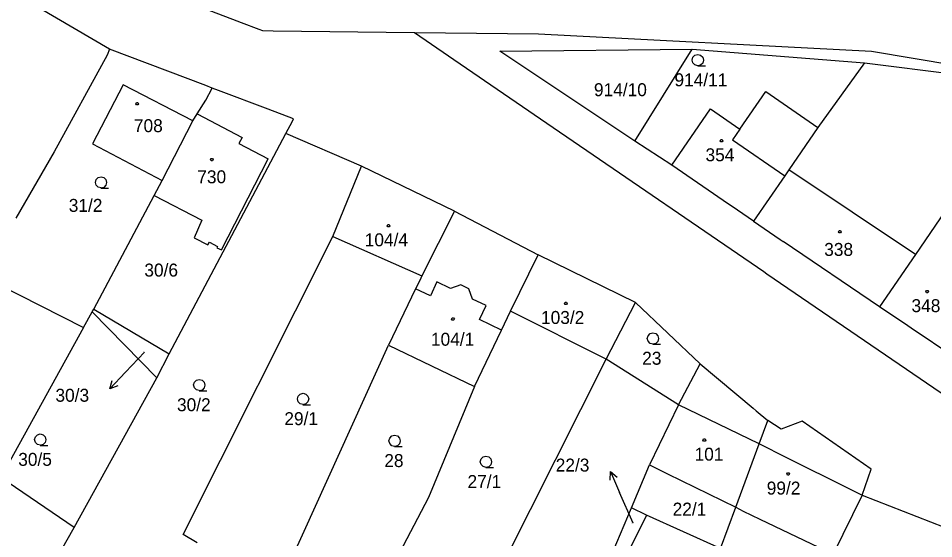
# Model space of a CAD drawing. Extents: x -580630 to -576196, y -1189024 to -1183567.
# Drawn here: x -578693.1 to -578572.8, y -1185773 to -1185704.7 of the extents above; entities that cross this region are included whole.
import ezdxf

# ---------------------------------------------------------------- set-up
doc = ezdxf.new("R2010")
doc.units = 0
for name, color, linetype in [('Vrstva 1', 7, 'Continuous'), ('Vrstva 16', 7, 'Continuous'), ('Vrstva 18', 7, 'Continuous'), ('Vrstva 19', 7, 'Continuous'), ('Vrstva 25', 7, 'Continuous'), ('Vrstva 4', 7, 'Continuous')]:
    doc.layers.add(name, color=color, linetype=linetype)

msp = doc.modelspace()

# ---------------------------------------------------------------- linework, layer by layer
at = {"layer": 'Vrstva 1'}
for p, q in [((-578685.12, -1185697.01), (-578664.36, -1185705.03)), ((-578681.11, -1185708.74), (-578692.77, -1185701.92)), ((-578664.36, -1185705.03), (-578663.81, -1185705.24)), ((-578663.81, -1185705.24), (-578661.47, -1185706.15)), ((-578661.47, -1185706.15), (-578660.99, -1185706.33)), ((-578660.99, -1185706.33), (-578659.59, -1185706.35)), ((-578659.59, -1185706.35), (-578641.02, -1185706.57)), ((-578641.02, -1185706.57), (-578624.75, -1185706.76)), ((-578641.02, -1185706.57), (-578636.56, -1185709.62)), ((-578624.75, -1185706.76), (-578581.02, -1185709.04)), ((-578681.11, -1185708.74), (-578681.41, -1185709.54)), ((-578668.43, -1185713.54), (-578681.11, -1185708.74)), ((-578629.81, -1185709.02), (-578604.58, -1185708.77)), ((-578612.08, -1185720.83), (-578604.58, -1185708.77)), ((-578604.58, -1185708.77), (-578581.92, -1185710.54)), ((-578681.41, -1185709.54), (-578688.37, -1185722.25)), ((-578636.56, -1185709.62), (-578635.85, -1185710.1)), ((-578635.85, -1185710.1), (-578621.98, -1185719.59)), ((-578612.08, -1185720.83), (-578629.81, -1185709.02)), ((-578581.02, -1185709.04), (-578552.75, -1185713.76)), ((-578581.92, -1185710.54), (-578588.05, -1185719.03)), ((-578581.92, -1185710.54), (-578559.93, -1185713.32)), ((-578679.31, -1185713.45), (-578683.32, -1185721.19)), ((-578670.17, -1185718.17), (-578679.31, -1185713.45)), ((-578667.6, -1185713.86), (-578668.43, -1185713.54)), ((-578668.44, -1185715.44), (-578667.6, -1185713.86)), ((-578666.76, -1185714.18), (-578667.6, -1185713.86)), ((-578660.26, -1185716.65), (-578666.76, -1185714.18)), ((-578598.29, -1185719.27), (-578594.88, -1185714.32)), ((-578594.88, -1185714.32), (-578588.05, -1185719.03)), ((-578669.59, -1185717.26), (-578668.44, -1185715.44)), ((-578670.17, -1185718.17), (-578669.59, -1185717.26)), ((-578669.59, -1185717.26), (-578663.68, -1185720.34)), ((-578656.92, -1185717.92), (-578660.26, -1185716.65)), ((-578607.23, -1185723.98), (-578602.16, -1185716.6)), ((-578602.16, -1185716.6), (-578598.29, -1185719.27)), ((-578674.19, -1185725.99), (-578670.17, -1185718.17)), ((-578657.92, -1185719.82), (-578657.07, -1185718.21)), ((-578657.07, -1185718.21), (-578656.92, -1185717.92)), ((-578621.98, -1185719.59), (-578621.02, -1185720.25)), ((-578588.05, -1185719.03), (-578591.88, -1185724.61)), ((-578673.24, -1185748.76), (-578657.92, -1185719.82)), ((-578663.68, -1185720.34), (-578664.09, -1185721.14)), ((-578647.99, -1185724.12), (-578657.92, -1185719.82)), ((-578621.02, -1185720.25), (-578595.16, -1185737.94)), ((-578607.23, -1185723.98), (-578612.08, -1185720.83)), ((-578683.32, -1185721.19), (-578674.19, -1185725.99)), ((-578664.09, -1185721.14), (-578660.25, -1185723.14)), ((-578688.37, -1185722.25), (-578693.41, -1185730.96)), ((-578666.4, -1185735.11), (-578660.25, -1185723.14)), ((-578651.74, -1185733.35), (-578647.99, -1185724.12)), ((-578635.77, -1185730.03), (-578647.99, -1185724.12)), ((-578599.78, -1185729.1), (-578607.23, -1185723.98)), ((-578592.41, -1185725.37), (-578596.52, -1185731.34)), ((-578591.88, -1185724.61), (-578592.41, -1185725.37)), ((-578675.23, -1185727.95), (-578674.19, -1185725.99)), ((-578683.17, -1185742.86), (-578675.23, -1185727.95)), ((-578675.23, -1185727.95), (-578668.95, -1185731.22)), ((-578570.02, -1185728.07), (-578575.23, -1185735.69)), ((-578599.32, -1185729.41), (-578599.78, -1185729.1)), ((-578635.77, -1185730.03), (-578640.05, -1185738.5)), ((-578635.77, -1185730.03), (-578624.8, -1185735.77)), ((-578596.52, -1185731.34), (-578599.32, -1185729.41)), ((-578668.95, -1185731.22), (-578669.96, -1185733.53)), ((-578596.52, -1185731.34), (-578593, -1185733.72)), ((-578671.42, -1185772.46), (-578651.74, -1185733.35)), ((-578669.96, -1185733.53), (-578668.17, -1185734.46)), ((-578668.17, -1185734.46), (-578667.98, -1185734.11)), ((-578667.98, -1185734.11), (-578666.91, -1185734.67)), ((-578651.74, -1185733.35), (-578640.05, -1185738.5)), ((-578593, -1185733.72), (-578592.59, -1185734.01)), ((-578579.94, -1185742.58), (-578592.59, -1185734.01)), ((-578666.91, -1185734.67), (-578667, -1185734.84)), ((-578667, -1185734.84), (-578666.4, -1185735.11)), ((-578628.43, -1185743.16), (-578624.8, -1185735.77)), ((-578612.01, -1185741.99), (-578624.8, -1185735.77)), ((-578575.23, -1185735.69), (-578579.94, -1185742.58)), ((-578697.51, -1185738.72), (-578684.53, -1185745.3)), ((-578640.05, -1185738.5), (-578640.35, -1185739.1)), ((-578595.16, -1185737.94), (-578594.74, -1185738.23)), ((-578594.74, -1185738.23), (-578559.61, -1185762.26)), ((-578640.35, -1185739.1), (-578640.89, -1185740.22)), ((-578640.89, -1185740.22), (-578644.45, -1185747.6)), ((-578615.84, -1185749.43), (-578612.01, -1185741.99)), ((-578603.5, -1185750.04), (-578612.01, -1185741.99)), ((-578684.53, -1185745.3), (-578683.37, -1185743.22)), ((-578683.37, -1185743.22), (-578683.17, -1185742.86)), ((-578683.37, -1185743.22), (-578674.89, -1185751.88)), ((-578683.17, -1185742.86), (-578673.24, -1185748.76)), ((-578629.59, -1185745.62), (-578628.43, -1185743.16)), ((-578615.84, -1185749.43), (-578628.43, -1185743.16)), ((-578576.21, -1185745.09), (-578579.94, -1185742.58)), ((-578684.53, -1185745.3), (-578695.36, -1185764.97)), ((-578633.15, -1185753.02), (-578629.59, -1185745.62)), ((-578575.8, -1185745.37), (-578576.21, -1185745.09)), ((-578566.6, -1185751.56), (-578575.8, -1185745.37)), ((-578659.02, -1185779.69), (-578644.45, -1185747.6)), ((-578644.45, -1185747.6), (-578633.15, -1185753.02)), ((-578674.89, -1185751.88), (-578673.24, -1185748.76)), ((-578635.55, -1185788.53), (-578615.84, -1185749.43)), ((-578606.36, -1185755.42), (-578615.84, -1185749.43)), ((-578606.36, -1185755.42), (-578603.5, -1185750.04)), ((-578603.5, -1185750.04), (-578596.54, -1185755.88)), ((-578685.74, -1185771.55), (-578674.89, -1185751.88)), ((-578633.15, -1185753.02), (-578639.2, -1185767.61)), ((-578606.36, -1185755.42), (-578610.16, -1185763.31)), ((-578596.54, -1185755.88), (-578596.14, -1185756.21)), ((-578596.14, -1185756.21), (-578594.64, -1185757.47)), ((-578595.77, -1185760.56), (-578594.64, -1185757.47)), ((-578592.87, -1185758.62), (-578594.64, -1185757.47)), ((-578590.11, -1185757.56), (-578592.87, -1185758.62)), ((-578581.05, -1185763.87), (-578590.11, -1185757.56)), ((-578598.83, -1185768.88), (-578595.77, -1185760.56)), ((-578612.54, -1185768.95), (-578610.16, -1185763.31)), ((-578610.16, -1185763.31), (-578607.8, -1185764.47)), ((-578582.25, -1185767.27), (-578581.05, -1185763.87)), ((-578685.74, -1185771.55), (-578695.36, -1185764.97)), ((-578607.8, -1185764.47), (-578598.83, -1185768.88)), ((-578639.2, -1185767.61), (-578646.94, -1185782.35)), ((-578582.25, -1185767.27), (-578586.06, -1185775.04)), ((-578582.25, -1185767.27), (-578571.45, -1185771.48)), ((-578627.42, -1185804.13), (-578612.54, -1185768.95)), ((-578610.54, -1185769.9), (-578612.54, -1185768.95)), ((-578600.83, -1185774.31), (-578598.83, -1185768.88)), ((-578610.54, -1185769.9), (-578612.79, -1185774.4)), ((-578600.83, -1185774.31), (-578610.54, -1185769.9)), ((-578689.66, -1185778.46), (-578685.74, -1185771.55)), ((-578669.6, -1185773.54), (-578671.42, -1185772.46))]:
    msp.add_line(p, q, dxfattribs=at)
at = {"layer": 'Vrstva 16'}
for p, q in [((-578676.52, -1185748.51), (-578679.01, -1185751.15)), ((-578681.069, -1185753.332), (-578679.01, -1185751.15)), ((-578615.291, -1185764.191), (-578614.09, -1185766.94)), ((-578612.33, -1185770.97), (-578614.09, -1185766.94))]:
    msp.add_line(p, q, dxfattribs=at)
for points in [[(-578680.019, -1185752.948), (-578681.069, -1185753.332), (-578680.746, -1185752.261)], [(-578615.349, -1185765.308), (-578615.291, -1185764.191), (-578614.433, -1185764.907)]]:
    msp.add_lwpolyline(points, dxfattribs=at)
at = {"layer": 'Vrstva 25'}
for points in [[(-578603.81, -1185710.93), (-578604.19, -1185710.83), (-578604.46, -1185710.56), (-578604.56, -1185710.19), (-578604.46, -1185709.82), (-578604.19, -1185709.55), (-578603.82, -1185709.45), (-578603.45, -1185709.55), (-578603.18, -1185709.82), (-578603.08, -1185710.2), (-578603.18, -1185710.58), (-578603.45, -1185710.85), (-578603.83, -1185710.95), (-578602.83, -1185710.95)], [(-578682.2, -1185726.98), (-578682.58, -1185726.88), (-578682.85, -1185726.61), (-578682.95, -1185726.24), (-578682.85, -1185725.87), (-578682.58, -1185725.6), (-578682.21, -1185725.5), (-578681.84, -1185725.6), (-578681.57, -1185725.87), (-578681.47, -1185726.25), (-578681.57, -1185726.63), (-578681.84, -1185726.9), (-578682.22, -1185727), (-578681.22, -1185727)], [(-578609.7, -1185747.47), (-578610.08, -1185747.37), (-578610.35, -1185747.1), (-578610.45, -1185746.73), (-578610.35, -1185746.36), (-578610.08, -1185746.09), (-578609.71, -1185745.99), (-578609.34, -1185746.09), (-578609.07, -1185746.36), (-578608.97, -1185746.74), (-578609.07, -1185747.12), (-578609.34, -1185747.39), (-578609.72, -1185747.49), (-578608.72, -1185747.49)], [(-578669.3, -1185753.57), (-578669.68, -1185753.47), (-578669.95, -1185753.2), (-578670.05, -1185752.83), (-578669.95, -1185752.46), (-578669.68, -1185752.19), (-578669.31, -1185752.09), (-578668.94, -1185752.19), (-578668.67, -1185752.46), (-578668.57, -1185752.84), (-578668.67, -1185753.22), (-578668.94, -1185753.49), (-578669.32, -1185753.59), (-578668.32, -1185753.59)], [(-578655.66, -1185755.4), (-578656.04, -1185755.3), (-578656.31, -1185755.03), (-578656.41, -1185754.66), (-578656.31, -1185754.29), (-578656.04, -1185754.02), (-578655.67, -1185753.92), (-578655.3, -1185754.02), (-578655.03, -1185754.29), (-578654.93, -1185754.67), (-578655.03, -1185755.05), (-578655.3, -1185755.32), (-578655.68, -1185755.42), (-578654.68, -1185755.42)], [(-578690.18, -1185760.74), (-578690.56, -1185760.64), (-578690.83, -1185760.37), (-578690.93, -1185760), (-578690.83, -1185759.63), (-578690.56, -1185759.36), (-578690.19, -1185759.26), (-578689.82, -1185759.36), (-578689.55, -1185759.63), (-578689.45, -1185760.01), (-578689.55, -1185760.39), (-578689.82, -1185760.66), (-578690.2, -1185760.76), (-578689.2, -1185760.76)], [(-578643.64, -1185760.9), (-578644.02, -1185760.8), (-578644.29, -1185760.53), (-578644.39, -1185760.16), (-578644.29, -1185759.79), (-578644.02, -1185759.52), (-578643.65, -1185759.42), (-578643.28, -1185759.52), (-578643.01, -1185759.79), (-578642.91, -1185760.17), (-578643.01, -1185760.55), (-578643.28, -1185760.82), (-578643.66, -1185760.92), (-578642.66, -1185760.92)], [(-578631.64, -1185763.65), (-578632.02, -1185763.55), (-578632.29, -1185763.28), (-578632.39, -1185762.91), (-578632.29, -1185762.54), (-578632.02, -1185762.27), (-578631.65, -1185762.17), (-578631.28, -1185762.27), (-578631.01, -1185762.54), (-578630.91, -1185762.92), (-578631.01, -1185763.3), (-578631.28, -1185763.57), (-578631.66, -1185763.67), (-578630.66, -1185763.67)]]:
    msp.add_lwpolyline(points, dxfattribs=at)
for points in [[(-578677.37, -1185715.77), (-578677.28, -1185715.92), (-578677.37, -1185716.07), (-578677.55, -1185716.07), (-578677.64, -1185715.92), (-578677.55, -1185715.77)], [(-578600.63, -1185720.62), (-578600.54, -1185720.77), (-578600.63, -1185720.92), (-578600.81, -1185720.92), (-578600.9, -1185720.77), (-578600.81, -1185720.62)], [(-578667.58, -1185723.11), (-578667.49, -1185723.26), (-578667.58, -1185723.41), (-578667.76, -1185723.41), (-578667.85, -1185723.26), (-578667.76, -1185723.11)], [(-578644.37, -1185731.78), (-578644.28, -1185731.93), (-578644.37, -1185732.08), (-578644.55, -1185732.08), (-578644.64, -1185731.93), (-578644.55, -1185731.78)], [(-578585.08, -1185732.57), (-578584.99, -1185732.72), (-578585.08, -1185732.87), (-578585.26, -1185732.87), (-578585.35, -1185732.72), (-578585.26, -1185732.57)], [(-578573.6, -1185740.42), (-578573.51, -1185740.57), (-578573.6, -1185740.72), (-578573.78, -1185740.72), (-578573.87, -1185740.57), (-578573.78, -1185740.42)], [(-578621.05, -1185741.97), (-578620.96, -1185742.12), (-578621.05, -1185742.27), (-578621.23, -1185742.27), (-578621.32, -1185742.12), (-578621.23, -1185741.97)], [(-578635.89, -1185744.04), (-578635.8, -1185744.19), (-578635.89, -1185744.34), (-578636.07, -1185744.34), (-578636.16, -1185744.19), (-578636.07, -1185744.04)], [(-578602.87, -1185759.91), (-578602.78, -1185760.06), (-578602.87, -1185760.21), (-578603.05, -1185760.21), (-578603.14, -1185760.06), (-578603.05, -1185759.91)], [(-578591.86, -1185764.36), (-578591.77, -1185764.51), (-578591.86, -1185764.66), (-578592.04, -1185764.66), (-578592.13, -1185764.51), (-578592.04, -1185764.36)]]:
    msp.add_lwpolyline(points, close=True, dxfattribs=at)
at = {"layer": 'Vrstva 4'}
for p, q in [((-578598.29, -1185719.27), (-578599.25, -1185720.67)), ((-578599.25, -1185720.67), (-578592.41, -1185725.37)), ((-578575.23, -1185735.69), (-578591.88, -1185724.61)), ((-578638.08, -1185739.31), (-578638.95, -1185741.11)), ((-578636.31, -1185740.16), (-578638.08, -1185739.31)), ((-578634.96, -1185739.69), (-578636.31, -1185740.16)), ((-578633.88, -1185740.22), (-578634.96, -1185739.69)), ((-578638.95, -1185741.11), (-578640.89, -1185740.22)), ((-578633.41, -1185741.57), (-578633.88, -1185740.22)), ((-578631.63, -1185742.42), (-578633.41, -1185741.57)), ((-578632.5, -1185744.22), (-578631.63, -1185742.42)), ((-578629.59, -1185745.62), (-578632.5, -1185744.22)), ((-578595.77, -1185760.56), (-578606.36, -1185755.42)), ((-578593.91, -1185761.46), (-578595.77, -1185760.56)), ((-578593.91, -1185761.46), (-578582.25, -1185767.27)), ((-578598.83, -1185768.88), (-578597.84, -1185769.37)), ((-578597.84, -1185769.37), (-578595.66, -1185770.43)), ((-578595.66, -1185770.43), (-578586.06, -1185775.04))]:
    msp.add_line(p, q, dxfattribs=at)

# ---------------------------------------------------------------- texts
at = {"layer": 'Vrstva 16'}
for s, p in [('30/3', (-578688.197, -1185755.03)), ('22/3', (-578622.484, -1185764.19))]:
    msp.add_text(s, height=1.7, dxfattribs=at).set_placement(p)
at = {"layer": 'Vrstva 18'}
for s, height, p in [('914/11', 1.7, (-578606.888, -1185713.63)), ('914/10', 1.7, (-578617.463, -1185714.93)), ('31/2', 1.7, (-578686.447, -1185730.11)), ('30/6', 1.7, (-578676.518, -1185738.6)), ('30/3', 0.1, (-578676.693, -1185748.51)), ('23', 1.7, (-578611.126, -1185750.17)), ('30/2', 1.7, (-578672.231, -1185756.27)), ('29/1', 1.7, (-578658.129, -1185758.1)), ('30/5', 1.7, (-578693.085, -1185763.44)), ('28', 1.7, (-578644.999, -1185763.6)), ('27/1', 1.7, (-578634.069, -1185766.35)), ('22/1', 1.7, (-578607.123, -1185769.97)), ('22/3', 0.1, (-578612.505, -1185770.97))]:
    msp.add_text(s, height=height, dxfattribs=at).set_placement(p)
at = {"layer": 'Vrstva 19'}
for s, p in [('708', (-578677.891, -1185719.65)), ('354', (-578602.808, -1185723.47)), ('730', (-578669.568, -1185726.36)), ('104/4', (-578647.572, -1185734.63)), ('338', (-578587.218, -1185735.89)), ('348', (-578575.751, -1185743.27)), ('103/2', (-578624.413, -1185744.82)), ('104/1', (-578638.874, -1185747.68)), ('101', (-578604.245, -1185762.76)), ('99/2', (-578594.767, -1185767.21))]:
    msp.add_text(s, height=1.7, dxfattribs=at).set_placement(p)

doc.saveas('drawing.dxf')
